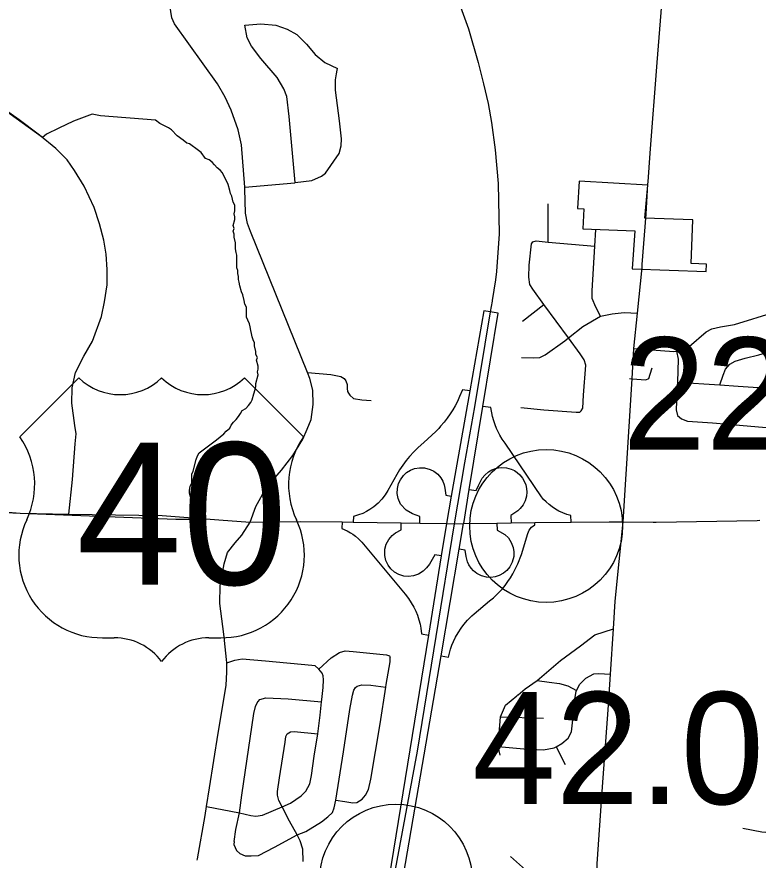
# Model space of a CAD drawing. Extents: x 1659811 to 1934326, y 644115 to 934867.
# Drawn here: x 1867662 to 1874937, y 708808 to 717084 of the extents above; entities that cross this region are included whole.
import ezdxf

# ---------------------------------------------------------------- set-up
doc = ezdxf.new("R2010")
doc.units = 0
for name, color, linetype in [('Default', 7, 'Continuous'), ('GM_X_City_Street', 7, 'Continuous'), ('GM_X_Corporation', 7, 'Continuous'), ('GM_X_County_Road', 7, 'Continuous'), ('GM_X_Interchange_Ramps', 7, 'Continuous'), ('GM_X_Interstate_Route', 7, 'Continuous'), ('GM_X_US_Route', 7, 'Continuous'), ('GM_X_US_Shield', 7, 'Continuous')]:
    doc.layers.add(name, color=color, linetype=linetype)

msp = doc.modelspace()

# ---------------------------------------------------------------- linework, layer by layer
at = {"layer": 'Default'}
for centre in [(1872856.9, 712087.7), (1871382.4, 708608)]:
    msp.add_circle(centre, 750, dxfattribs=at)
at = {"layer": 'GM_X_City_Street'}
for points in [[(1873855.4, 715441.4), (1873856.6, 715465.3), (1873877.5, 715746), (1873947.1, 716636), (1874027.6, 717663.8), (1874052.7, 718012.5), (1874079.3, 718364.1), (1874101.5, 718723.3), (1874152.1, 719440.4), (1874175.5, 719788.6), (1874176.7, 719804.8)], [(1869951.3, 712125.6), (1870008.5, 712279.2), (1870109.4, 712461.1), (1870258.4, 712634.9), (1870369.2, 712778.7), (1870470.1, 712938.7), (1870512.6, 713038.7), (1870549.1, 713132.8), (1870571.9, 713281.1), (1870568.6, 713421.5), (1870539.1, 713535.9), (1870515, 713595.4), (1869953.8, 714976.6), (1869926.2, 715054.9), (1869906.7, 715157.2), (1869899.9, 715395.9), (1869898.6, 715413.4), (1869868, 715827.2), (1869834.7, 715975.7), (1869765.6, 716168.5), (1869706.2, 716295.2), (1869632.8, 716427.9), (1869209.4, 717017.4), (1869183.7, 717075.7), (1869162.3, 717200.1)], [(1869899.2, 717003.6), (1870055.2, 717014.4), (1870202.6, 717001.4), (1870315.6, 716965), (1870408.4, 716911), (1870506.3, 716814.8), (1870590.1, 716715), (1870686.3, 716634.9), (1870808.9, 716576.3)], [(1870393.4, 715457.3), (1870334.3, 716107.1), (1870310.3, 716301.9), (1870283.9, 716378.6), (1870216.3, 716488.2), (1870056.4, 716675.8), (1869965, 716795.8), (1869922.7, 716878.8), (1869899.2, 717003.6)], [(1870692.5, 715550.7), (1870826.1, 715744.4), (1870845.6, 715820.1), (1870848.9, 715886.2), (1870828.5, 716064.9), (1870790.6, 716364.2), (1870788.7, 716466.4), (1870799.9, 716526.4), (1870806.6, 716562.3), (1870808.9, 716576.3)], [(1868171, 712204.9), (1868208.5, 712542.3), (1868235.5, 712894.5), (1868243.4, 712990.6), (1868231.1, 713073), (1868201.5, 713294.1), (1868206.5, 713442.3), (1868239.5, 713594), (1868318.6, 713752.8), (1868403.5, 713901.4), (1868494.3, 714144.1), (1868523.1, 714287.9), (1868548.5, 714455.7), (1868547.5, 714606.1), (1868538.5, 714756.6), (1868517.3, 714893.3), (1868472.6, 715054.6), (1868419.8, 715212), (1868322.1, 715422.5), (1868227.3, 715576.7), (1868157.4, 715680.4), (1868045.8, 715792.9), (1867884.6, 715922.4), (1867683.8, 716074.8), (1867504.6, 716202.7)], [(1869898.6, 715413.4), (1870389.2, 715456.8), (1870393.4, 715457.3), (1870557.2, 715477.4), (1870651.9, 715521.5), (1870692.5, 715550.7)], [(1872877.3, 714874.4), (1872877.1, 715250.7)], [(1873390.9, 714146.3), (1873342.8, 714235), (1873308.3, 714319.1), (1873306.8, 714394.3), (1873333.8, 714832.6), (1873344.1, 714998.3)], [(1873200.4, 713216.8), (1873216.6, 713242.7), (1873223.9, 713372.9), (1873244.9, 713665.3), (1873231.5, 713719.6), (1873192.1, 713778.1), (1873076.9, 713934), (1872835.1, 714261.3), (1872724.9, 714410.4), (1872697.4, 714456.8), (1872686.1, 714529.1), (1872691.4, 714647.3), (1872711.5, 714855.6), (1872727.7, 714877.4)], [(1872727.7, 714877.4), (1872759.7, 714885.1), (1872877.3, 714874.4), (1873333.8, 714832.6)], [(1873614.2, 712129.6), (1873700.3, 713532.9), (1873718.4, 713828.1), (1873753, 714174.9), (1873798.1, 714623.7), (1873800.4, 714652.7)], [(1872623.8, 714098.7), (1872835.1, 714261.3)], [(1873718.4, 713828.1), (1874109.6, 713798.7), (1874135.2, 713801.8), (1874185.6, 713807.9), (1874260, 713849.3), (1874427.3, 713991.8), (1874483.6, 714021.3), (1874567.7, 714042.5), (1874703.9, 714065.1), (1875106.8, 714189.3), (1875210, 714229.1), (1875243.3, 714241.9), (1875415.3, 714264.2), (1875523.3, 714263.1), (1875719, 714253)], [(1872616.2, 713742), (1872736, 713736.8), (1872796.1, 713742.2), (1872848.3, 713767.7), (1873041.5, 713906), (1873076.9, 713934), (1873216.8, 714044.5), (1873390.9, 714146.3), (1873505.1, 714170.4), (1873622.3, 714183.9), (1873753, 714174.9)], [(1874559.8, 713471.6), (1874594.9, 713567.1), (1874615.4, 713627.1), (1874659.9, 713676.7), (1874712.2, 713706.2), (1874808.4, 713735.3), (1874942.6, 713766), (1875406.1, 713900.5)], [(1874135.2, 713801.8), (1874150.8, 713726.1), (1874145, 713499.6), (1874144.2, 713467.6), (1874133.8, 713227.1), (1874145.2, 713172.9), (1874184.8, 713138.4), (1874242.5, 713117.8), (1874490.2, 713101.2), (1875354.7, 713024), (1875886.1, 712983.3), (1876111.6, 712966), (1876131.6, 712969.8), (1876145.7, 712981.7)], [(1873673.7, 713534.9), (1873700.3, 713532.9), (1873835, 713522.9), (1873863.1, 713534.6), (1873877.5, 713576.6), (1873898.2, 713640.5)], [(1870515, 713595.4), (1870743.9, 713575), (1870841.7, 713556), (1870873.4, 713533.6), (1870891.2, 713511.3), (1870904.8, 713477.1), (1870904.4, 713437), (1870908.1, 713406.9), (1870917.9, 713390.8), (1870931.7, 713370.6), (1870965.4, 713340.2), (1871047.2, 713327.3), (1871139, 713320.4)], [(1874145, 713499.6), (1874559.8, 713471.6), (1874741.7, 713459.4), (1875380.7, 713416.6), (1875584.4, 713400.5), (1875650.5, 713413.8), (1875699.8, 713442.1)], [(1872609.1, 713249), (1872834.8, 713228.6), (1873150.3, 713205.3), (1873186.2, 713204.9), (1873200.4, 713216.8)], [(1869699.1, 710964.1), (1869698.6, 710968.8), (1869692, 711025.3), (1869655.4, 711328.3), (1869658.3, 711502.8), (1869695.4, 711717.2), (1869730, 711827.3), (1869804.5, 711923.2), (1869869, 711999.1), (1869951.3, 712125.6)], [(1873835.7, 707682.1), (1873837.7, 707802.8), (1873831.6, 707883.3), (1873811.5, 707949.7), (1873779.3, 708018.1), (1873674.7, 708185.1), (1873594.1, 708412.8), (1873566.3, 708455), (1873526.4, 708495.3), (1873390.8, 708604.3), (1873371, 708636.5), (1873357.2, 708678.7), (1873357.7, 708771), (1873407.2, 709482.7), (1873467.5, 710328.8), (1873487.5, 710631.9), (1873516.9, 711079.4), (1873534.6, 711349.3), (1873614.2, 712129.6)], [(1872580.5, 710431.2), (1872581, 710431.7), (1872652, 710488.4), (1872769.7, 710571.1), (1872998.2, 710767.1), (1873192.4, 710910.7), (1873336, 711020.5), (1873516.9, 711079.4)], [(1869431.6, 708808.3), (1869433.9, 708820.9), (1869509, 709245.3), (1869523.4, 709336.1), (1869552.3, 709517.8), (1869639.1, 710052.9), (1869717.5, 710521.8), (1869724.1, 710656.2), (1869721.7, 710745.6), (1869720.7, 710778.5), (1869699.1, 710964.1)], [(1870624.7, 710682.9), (1870746.6, 710792.6), (1870829.5, 710845), (1870885.7, 710861.9), (1870961.5, 710856.4), (1871290.1, 710821.6), (1871317.9, 710813), (1871327.6, 710800.8)], [(1869721.7, 710745.6), (1869802.1, 710771.9), (1869874.1, 710782.4), (1870101.3, 710763.7), (1870557.5, 710720.3), (1870585.4, 710717.8), (1870624.7, 710682.9)], [(1870792.5, 709396.8), (1870880.1, 709385), (1870959.6, 709371.4), (1870999.6, 709374.6), (1871050.2, 709407.6), (1871084.8, 709445), (1871111.9, 709502.5), (1871135.9, 709602.3), (1871228.7, 710147.5), (1871282.7, 710507.2), (1871286.3, 710531.1), (1871326.7, 710754.7), (1871327.1, 710772.7), (1871327.6, 710800.8)], [(1870264.8, 709331.2), (1870348.8, 709367.8), (1870453.9, 709437.8), (1870498.8, 709485), (1870536.2, 709558.4), (1870553.8, 709640.2), (1870581.6, 709830), (1870617.3, 710048.2), (1870637.5, 710229.7), (1870653.6, 710361.3), (1870656.6, 710385.7), (1870666.9, 710501.7), (1870672.4, 710577.7), (1870667.2, 710615.9), (1870659.8, 710644.1), (1870624.7, 710682.9)], [(1872387.4, 709923.4), (1872638.9, 709900.8), (1872830.7, 709890.8), (1872934.8, 709909.7), (1872953.6, 709920.4), (1873011.2, 709953.1), (1873071.7, 710006.6), (1873106.3, 710066.4), (1873117.5, 710186.5), (1873131.2, 710350.8), (1873150.3, 710462.9), (1873156, 710474), (1873187, 710534.6), (1873245.5, 710594.2), (1873323.9, 710635.5), (1873369.9, 710639), (1873487.5, 710631.9)], [(1870792.5, 709396.8), (1870867.9, 709872.3), (1870930.1, 710287.9), (1870956.9, 710427.6), (1870967.8, 710475.5), (1870984.3, 710501.2), (1871002.6, 710516.8), (1871046.7, 710527.9), (1871136.4, 710524.1), (1871282.7, 710507.2)], [(1872769.7, 710571.1), (1872887.4, 710555.8), (1872989.2, 710542.7), (1873068.9, 710519.8), (1873156, 710474)], [(1872407.1, 709838.1), (1872387.4, 709923.4), (1872410.3, 710213.9), (1872457.8, 710328), (1872567.5, 710420.9), (1872580.5, 710431.2)], [(1869796.3, 708992.3), (1869810.6, 709108.3), (1869848, 709273.8), (1869869.3, 709445.8), (1869987.1, 710247), (1870004.5, 710316.8), (1870019.2, 710350.6), (1870031.5, 710366.4), (1870047.8, 710386)], [(1870047.8, 710386), (1870106, 710400.9), (1870323.4, 710392.4), (1870653.6, 710361.3)], [(1872410.3, 710213.9), (1872831.9, 710201.5)], [(1870473, 708795.6), (1870467.9, 708917.1), (1870442.7, 708997.8), (1870414.1, 709057.7), (1870338.6, 709189.7), (1870264.8, 709331.2), (1870233.6, 709392.8), (1870220.5, 709444.9), (1870221.3, 709482.7), (1870238.8, 709615), (1870294.3, 709967.4), (1870301.3, 710022.1), (1870315.2, 710049), (1870348.1, 710066.4), (1870383.7, 710071.6), (1870617.3, 710048.2)], [(1872953.6, 709920.4), (1873043, 709746.2)], [(1869523.4, 709336.1), (1869848, 709273.8), (1869959.1, 709245.5), (1870008.9, 709240.5), (1870072.9, 709249.2), (1870264.8, 709331.2)], [(1869796.3, 708992.3), (1869791.7, 708962.4), (1869818.4, 708903.7), (1869851.8, 708874.9), (1869903.2, 708849.8), (1869963.1, 708850.6), (1870033, 708855.2), (1870190.4, 708936.1), (1870414.1, 709057.7), (1870498.9, 709090.2), (1870650.5, 709185.3), (1870713.3, 709232.1), (1870760.1, 709277.3), (1870774.9, 709321), (1870792.5, 709396.8)], [(1874787.3, 709122.6), (1874974.8, 709086.6), (1875004.8, 709084.3), (1875104.8, 709093.3), (1875200.7, 709090.2), (1875301.7, 709076.7), (1875320.2, 709074.2)], [(1872506.2, 708843.6), (1872801.6, 708581.4), (1872992.7, 708428.5), (1873061.1, 708406.4), (1873119.5, 708404.4), (1873175.8, 708388.3), (1873224.1, 708362.1), (1873276.4, 708329.9), (1873320.7, 708311.8), (1873451.5, 708256.3)]]:
    msp.add_lwpolyline(points, dxfattribs=at)
at = {"layer": 'GM_X_Corporation'}
msp.add_lwpolyline([(1865511.1, 712311.2), (1867693.4, 712212.6), (1869223.5, 712153.6), (1869464.9, 712153.6), (1869450.6, 712182.3), (1869429.1, 712210.9), (1869386.2, 712296.8), (1869379, 712325.4), (1869357.6, 712411.2), (1869357.6, 712439.9), (1869364.7, 712475.6), (1869379, 712511.4), (1869379, 712597.3), (1869393.3, 712625.9), (1869422, 712740.4), (1869436.3, 712776.2), (1869450.6, 712804.8), (1869622.3, 712933.6), (1869693.9, 712990.8), (1869715.3, 713019.5), (1869751.1, 713048.1), (1869765.4, 713076.7), (1869786.9, 713105.3), (1869815.5, 713134), (1869837, 713162.6), (1869858.4, 713191.2), (1869872.7, 713219.8), (1869908.5, 713241.3), (1869937.1, 713269.9), (1869958.6, 713298.5), (1869972.9, 713327.2), (1869987.2, 713384.4), (1870001.5, 713427.3), (1870008.7, 713455.9), (1870008.7, 713484.6), (1870030.1, 713570.4), (1870023, 713599.1), (1870030.1, 713627.7), (1870030.1, 713656.3), (1870015.8, 713713.5), (1870023, 713742.2), (1870008.6, 713770.8), (1870008.6, 713799.4), (1869994.3, 713856.7), (1869994.3, 713885.3), (1869980, 713913.9), (1869972.9, 713942.5), (1869965.7, 713978.3), (1869958.6, 714006.9), (1869951.4, 714042.7), (1869944.3, 714071.3), (1869929.9, 714107.1), (1869915.6, 714135.7), (1869915.6, 714235.9), (1869901.3, 714264.5), (1869894.2, 714300.3), (1869879.9, 714357.5), (1869865.5, 714386.1), (1869851.2, 714443.4), (1869844.1, 714479.2), (1869836.9, 714507.8), (1869836.9, 714536.4), (1869829.8, 714565), (1869829.8, 714593.6), (1869822.6, 714622.3), (1869822.6, 714743.9), (1869815.4, 714772.5), (1869808.3, 714808.3), (1869808.3, 714865.5), (1869794, 714922.8), (1869794, 714951.4), (1869786.8, 714980), (1869794, 715008.6), (1869786.8, 715037.3), (1869801.1, 715094.5), (1869801.1, 715123.1), (1869794, 715151.7), (1869801.1, 715180.4), (1869801.1, 715237.6), (1869786.8, 715266.2), (1869772.5, 715323.5), (1869758.2, 715352.1), (1869751, 715380.7), (1869736.7, 715437.9), (1869679.5, 715552.4), (1869658, 715581), (1869629.4, 715602.5), (1869600.8, 715631.1), (1869579.3, 715659.7), (1869550.7, 715681.2), (1869514.9, 715695.5), (1869472, 715752.8), (1869443.4, 715774.2), (1869357.5, 715838.6), (1869328.9, 715845.8), (1869293.1, 715874.4), (1869235.9, 715917.3), (1869178.6, 715974.6), (1869150, 715996), (1869064.1, 716039), (1869022.3, 716070.3), (1868483.1, 716113.9), (1868401.5, 716130), (1868218.1, 716061.9), (1868072.9, 715993.4), (1867953.8, 715932.6), (1867915.5, 715901), (1867515.7, 716188.5)], dxfattribs=at)
msp.add_lwpolyline([(1873165.3, 715202.7), (1873225.3, 715200.6), (1873218.4, 715002.7), (1873728.6, 714984.9), (1873700.5, 714610.8), (1874428.8, 714585.4), (1874431.3, 714658.3), (1874281.4, 714663.5), (1874296.4, 715093.2), (1873824.4, 715109.7), (1873854.3, 715433.4), (1873181, 715471.6)], close=True, dxfattribs=at)
at = {"layer": 'GM_X_County_Road'}
msp.add_lwpolyline([(1873800.4, 714652.7), (1873839.9, 715148.3), (1873855.4, 715441.4)], dxfattribs=at)
at = {"layer": 'GM_X_Interchange_Ramps'}
for points in [[(1872308.9, 714188.8), (1872246.8, 714198.6), (1872108, 713413.2), (1871925.5, 712381.1), (1871877.6, 712110.6), (1871826.5, 711795.3), (1871700.6, 711017.6), (1871197.7, 707920)], [(1871329.3, 707918.3), (1871825.1, 710813.3), (1872004.1, 711858.9), (1872047.2, 712110.6), (1872047.6, 712112.9), (1872102, 712446.2), (1872235, 713261.7), (1872384.3, 714177), (1872308.9, 714188.8)], [(1872108, 713413.2), (1872035.3, 713424.6), (1872008, 713358.5), (1871985.5, 713310.5), (1871963.2, 713267.7), (1871940.2, 713227.9), (1871914.8, 713187.7), (1871885.3, 713145.4), (1871855.2, 713106), (1871821.6, 713065.8), (1871802.4, 713044.5), (1871773.5, 713014.3), (1871656.3, 712906.3), (1871601.5, 712858.5), (1871557.1, 712814.7), (1871516.3, 712769.8), (1871483.8, 712730.1), (1871449.8, 712684.3), (1871419.2, 712638.2), (1871392.8, 712593.9), (1871303.1, 712435.2), (1871276.3, 712392.4), (1871244.8, 712351.6), (1871208.5, 712313.1), (1871164.1, 712275.2), (1871126.7, 712249.1), (1871093.7, 712229.9), (1871056.2, 712211.7), (1871015.3, 712195.9), (1870965.1, 712181), (1870963.7, 712126)], [(1873100.9, 712125.5), (1873099, 712189.6), (1873059.1, 712201.4), (1873019.4, 712216.3), (1872982, 712233.7), (1872948.4, 712252.6), (1872915.6, 712274.2), (1872884.8, 712297.9), (1872855.9, 712323.6), (1872832.1, 712347.9), (1872811.2, 712372.1), (1872453.9, 712899.3), (1872425.5, 712940.1), (1872401.3, 712980.4), (1872385.7, 713010.1), (1872370.4, 713043), (1872355.5, 713080.2), (1872342.5, 713118.9), (1872330.8, 713162.3), (1872313.8, 713249.3), (1872235, 713261.7)], [(1871616.8, 712115), (1871618.5, 712179.3), (1871546.1, 712206.1), (1871482.4, 712242.8), (1871428.3, 712300.3), (1871404.7, 712357.2), (1871395.5, 712406.8), (1871396.7, 712454.5), (1871409.3, 712505.9), (1871426, 712541.7), (1871456.4, 712583.3), (1871486.6, 712611.1), (1871525.4, 712635.4), (1871565.7, 712651), (1871612.6, 712659.4), (1871662.9, 712657.8), (1871717.9, 712643.2), (1871754.3, 712624.9), (1871792.2, 712595.8), (1871822, 712561.6), (1871842.9, 712526.3), (1871856.8, 712489.9), (1871863.7, 712457.8), (1871870.7, 712389.6), (1871925.5, 712381.1)], [(1872102, 712446.2), (1872171.4, 712435.4), (1872192.6, 712485.2), (1872230.5, 712556.8), (1872253.6, 712585.6), (1872292.6, 712619), (1872325.1, 712637.8), (1872359.5, 712651.1), (1872390.8, 712658.2), (1872422.8, 712661.1), (1872469.2, 712657.6), (1872514.2, 712645.1), (1872544.7, 712630.8), (1872571.4, 712613.5), (1872600.1, 712588.2), (1872625, 712557.9), (1872642.3, 712528.6), (1872656.8, 712492), (1872665, 712455.2), (1872667.3, 712419.4), (1872663.6, 712380), (1872650.7, 712334.3), (1872631.1, 712295.4), (1872603.4, 712259.1), (1872578.3, 712235.7), (1872511.7, 712189.8), (1872513.8, 712117.2)], [(1870853.6, 712127.8), (1870851.9, 712063.3), (1870904.9, 712039.4), (1870936.5, 712021.9), (1870960.7, 712006.4), (1870987.4, 711986.5), (1871016.6, 711961.1), (1871047.3, 711929.1), (1871471.7, 711419.4), (1871506.6, 711375), (1871533.5, 711334.7), (1871557.9, 711291.8), (1871577.5, 711251), (1871593.7, 711210.8), (1871608, 711167.1), (1871619.2, 711123.4), (1871626.8, 711083.6), (1871633.1, 711029), (1871700.6, 711017.6)], [(1871826.5, 711795.3), (1871765.3, 711804.4), (1871712.7, 711712.3), (1871682.5, 711676.2), (1871649.6, 711643.8), (1871604.7, 711615.3), (1871556.6, 711598.3), (1871507.2, 711592.2), (1871459.2, 711596.5), (1871409.6, 711612.2), (1871368.5, 711635.7), (1871332.6, 711667.6), (1871305.2, 711704.2), (1871283.8, 711750.5), (1871273.2, 711798.7), (1871274.5, 711859.4), (1871287.8, 711908.9), (1871311.5, 711954), (1871344.5, 711992.8), (1871379.8, 712020.2), (1871432.7, 712049.2), (1871434.5, 712118)], [(1871825.1, 710813.3), (1871898.7, 710800.9), (1871919.5, 710878), (1871932.6, 710916.8), (1871947.7, 710954.4), (1871967.3, 710995.8), (1871992.3, 711040.5), (1872021.3, 711084.7), (1872047.7, 711119.7), (1872084.9, 711162.4), (1872129, 711205.4), (1872150.8, 711224.1), (1872302.4, 711353.6), (1872338.9, 711383.8), (1872371.4, 711413.6), (1872400.3, 711442.8), (1872426.9, 711472.3), (1872453.8, 711505), (1872481.8, 711542.6), (1872506.2, 711579.2), (1872529.6, 711618.4), (1872579.6, 711717.5), (1872614.5, 711807.6), (1872677.2, 712012.7), (1872690.8, 712048.1), (1872712.4, 712075.8), (1872745.5, 712098.8), (1872744.9, 712120.5)], [(1872372.7, 712115.2), (1872374.8, 712045.1), (1872451.3, 712005.3), (1872485.9, 711970.5), (1872515, 711926.8), (1872533.8, 711877.4), (1872540.7, 711833.2), (1872539, 711787.2), (1872524.1, 711731), (1872501, 711687.2), (1872469.5, 711649.6), (1872439, 711624.6), (1872395.8, 711601.2), (1872355.9, 711588.6), (1872312.8, 711583.3), (1872270.5, 711585.8), (1872222.1, 711598.4), (1872176.9, 711621.3), (1872142.5, 711648.6), (1872119.3, 711674.3), (1872098.4, 711706.3), (1872085, 711735.5), (1872071.8, 711788), (1872063.3, 711850.2), (1872004.1, 711858.9)]]:
    msp.add_lwpolyline(points, dxfattribs=at)
at = {"layer": 'GM_X_Interstate_Route'}
for points in [[(1871943.5, 717376.7), (1871960.9, 717339), (1872094, 716965.3), (1872191.2, 716637.7), (1872242.4, 716427.8), (1872288.4, 716233.3), (1872319.1, 716049), (1872354.9, 715777.7), (1872385.6, 715450.1), (1872395.9, 714953.5), (1872370.6, 714586.2), (1872358.5, 714504.8)], [(1872358.5, 714504.8), (1872328.2, 714300.4), (1872327.1, 714293.9)], [(1872327.1, 714293.9), (1872308.9, 714188.8)], [(1872308.9, 714188.8), (1872153.7, 713257.7), (1872054.5, 712706.8), (1871954, 712109.3)], [(1871954, 712109.3), (1871775.5, 711003.4), (1871590.5, 709876.8), (1871364.3, 708663), (1871267.9, 707920), (1871154.9, 707288), (1871041.8, 706852.9), (1870885.2, 706444.1), (1870693.9, 706026.4), (1870376.5, 705506.6), (1870176.4, 705221.7), (1869904.7, 704895.4), (1869643.9, 704615.5)]]:
    msp.add_lwpolyline(points, dxfattribs=at)
at = {"layer": 'GM_X_US_Route'}
for points in [[(1865163.6, 712350.1), (1865541.7, 712334.5), (1866995.8, 712273.5), (1867693.4, 712212.6), (1868171, 712204.9), (1869087.2, 712190.3), (1869644.1, 712148.6)], [(1869644.1, 712148.6), (1869951.3, 712125.6), (1870176.9, 712128.7)], [(1870176.9, 712128.7), (1870445.8, 712132.4), (1870853.6, 712127.8), (1870963.7, 712126), (1871434.5, 712118), (1871616.8, 712115), (1871877.6, 712110.6), (1871954, 712109.3)], [(1871954, 712109.3), (1872047.2, 712110.6), (1872372.7, 712115.2), (1872513.8, 712117.2), (1872744.9, 712120.5), (1873100.9, 712125.5), (1873474.2, 712128.5)], [(1873474.2, 712128.5), (1873614.2, 712129.6), (1873906.7, 712125.3), (1873935.6, 712125.8)], [(1873935.6, 712125.8), (1874926.5, 712143.1), (1874953.4, 712143.5)]]:
    msp.add_lwpolyline(points, dxfattribs=at)
at = {"layer": 'GM_X_US_Shield'}
for p, q in [((1868270.7, 713542.9), (1867690.6, 712962.8)), ((1870475, 712962.8), (1869894.9, 713542.9)), ((1868502.7, 710990.5), (1868618.7, 710990.5)), ((1869546.9, 710990.5), (1869662.9, 710990.5))]:
    msp.add_line(p, q, dxfattribs=at)
for centre, radius, start, end in [((1868676.7, 713957.1), 580.1, 225.573, 314.427), ((1869488.8, 713957.1), 580.1, 225.573, 314.427), ((1867025.4, 712497), 812.1, 334.54712, 35.00093), ((1871140.2, 712497), 812.1, 144.99907, 205.45288), ((1868493.7, 711802.6), 812.1, 154.83192, 270.63826), ((1869671.9, 711802.6), 812.1, 269.36174, 25.16808), ((1868618.7, 710410.4), 580.1, 36.8699, 90), ((1869546.9, 710410.4), 580.1, 90, 143.1301)]:
    msp.add_arc(centre, radius, start, end, dxfattribs=at)

# ---------------------------------------------------------------- texts
at = {"layer": 'Default'}
for s, p in [('22.00', (1873606.9, 712837.7)), ('42.00', (1872132.4, 709358))]:
    msp.add_text(s, height=1100, dxfattribs=at).set_placement(p)
at = {"layer": 'GM_X_US_Shield'}
msp.add_text('40', height=1392.19, dxfattribs=at).set_placement((1868246.5, 711512.6))

doc.saveas('drawing.dxf')
